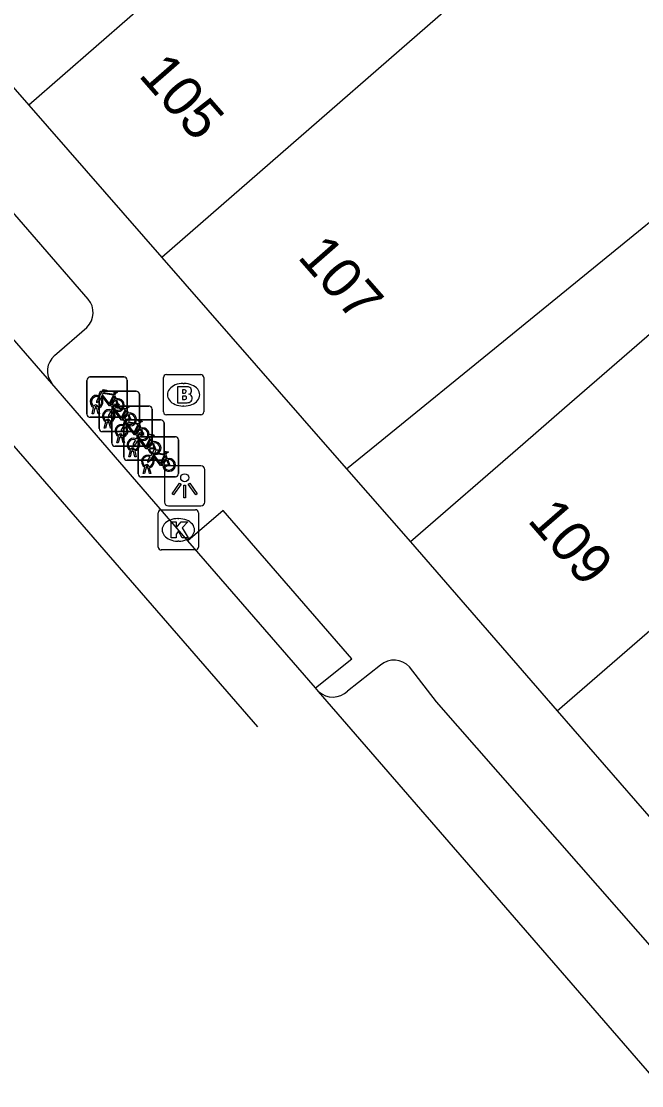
# Model space of a CAD drawing. Extents: x 162074 to 163034, y 381824 to 382557.
# Drawn here: x 162314.17 to 162329.56, y 381984.07 to 382010.51 of the extents above; entities that cross this region are included whole.
import ezdxf

# ---------------------------------------------------------------- set-up
doc = ezdxf.new("R2010")
doc.units = 0
for name, color, linetype in [('IMGEO_Brandkraan', 7, 'Continuous'), ('IMGEO_Fietsenrek', 7, 'Continuous'), ('IMGEO_Kolk', 7, 'Continuous'), ('IMGEO_Lichtpunt', 7, 'Continuous'), ('IMGEO_Pand', 7, 'Continuous'), ('IMGEO_Pand_nummerreeks', 7, 'Continuous'), ('IMGEO_Rijbaan_lokaal_gesloten', 7, 'Continuous'), ('IMGEO_Rijbaan_lokaal_open', 7, 'Continuous'), ('IMGEO_Voetpad_open', 7, 'Continuous')]:
    doc.layers.add(name, color=color, linetype=linetype)

msp = doc.modelspace()

# ---------------------------------------------------------------- linework, layer by layer
at = {"layer": 'IMGEO_Brandkraan'}
for p, q in [((162317.694, 382000.808), (162317.694, 382001.66)), ((162317.769, 382001.734), (162318.621, 382001.734)), ((162318.695, 382001.66), (162318.695, 382000.808)), ((162318.182, 382001.514), (162318.207, 382001.514)), ((162318.205, 382000.954), (162318.18, 382000.954)), ((162318.621, 382000.734), (162317.769, 382000.734))]:
    msp.add_line(p, q, dxfattribs=at)
for points in [[(162317.694, 382000.808), (162317.694, 382001.66)], [(162317.769, 382001.734), (162318.621, 382001.734)], [(162318.695, 382001.66), (162318.695, 382000.808)], [(162318.042, 382001.434), (162318.042, 382001.034), (162318.255, 382001.034)], [(162318.273, 382001.434), (162318.042, 382001.434)], [(162318.221, 382001.353), (162318.167, 382001.353), (162318.167, 382001.277)], [(162318.167, 382001.277), (162318.22, 382001.277)], [(162318.229, 382001.201), (162318.167, 382001.201), (162318.167, 382001.12)], [(162318.167, 382001.12), (162318.229, 382001.12)], [(162318.621, 382000.734), (162317.769, 382000.734)]]:
    msp.add_lwpolyline(points, dxfattribs=at)
for centre, radius, start, end in [((162317.771, 382001.658), 0.0765, 91.552, 178.448), ((162317.771, 382001.658), 0.0765, 91.552, 178.448), ((162318.619, 382001.658), 0.0765, 1.552, 88.448), ((162318.619, 382001.658), 0.0765, 1.552, 88.448), ((162318.222, 382001.315), 0.0379, 267.8285, 90.9355), ((162318.277, 382001.289), 0.145, 59.4692, 91.5367), ((162318.302, 382001.336), 0.0922, 285.5137, 58.1501), ((162318.23, 382001.16), 0.0404, 269.8759, 90.5077), ((162318.307, 382001.144), 0.105, 301.3115, 78.989), ((162318.261, 382001.285), 0.251, 268.6676, 293.5347), ((162317.771, 382000.81), 0.0765, 181.552, 268.448), ((162317.771, 382000.81), 0.0765, 181.552, 268.448), ((162318.619, 382000.81), 0.0765, 271.552, 358.448), ((162318.619, 382000.81), 0.0765, 271.552, 358.448)]:
    msp.add_arc(centre, radius, start, end, dxfattribs=at)
for centre, major_axis, ratio, start_param, end_param in [((162318.181, 382001.234), (-0.387, 0.002), 0.722429, 4.712389, 7.853982), ((162318.206, 382001.234), (-0.39, 0.002), 0.717154, 1.570796, 4.712389)]:
    msp.add_ellipse(centre, major_axis=major_axis, ratio=ratio, start_param=start_param, end_param=end_param, dxfattribs=at)
at = {"layer": 'IMGEO_Fietsenrek'}
for p, q in [((162315.871, 382001.675), (162316.712, 382001.675)), ((162316.712, 382001.675), (162315.871, 382001.675)), ((162315.796, 382000.75), (162315.796, 382001.591)), ((162315.796, 382001.591), (162315.796, 382000.75)), ((162316.796, 382001.6), (162316.796, 382000.759)), ((162316.796, 382000.759), (162316.796, 382001.6)), ((162316.099, 382000.396), (162316.099, 382001.237)), ((162316.099, 382001.237), (162316.099, 382000.396)), ((162316.174, 382001.321), (162317.015, 382001.321)), ((162317.015, 382001.321), (162316.174, 382001.321)), ((162316.483, 382001.224), (162316.519, 382001.129)), ((162317.099, 382001.246), (162317.099, 382000.405)), ((162317.099, 382000.405), (162317.099, 382001.246)), ((162315.923, 382000.759), (162315.962, 382000.919)), ((162315.992, 382000.907), (162315.957, 382000.759)), ((162316.034, 382000.931), (162316.033, 382000.935)), ((162316.075, 382000.759), (162316.041, 382000.901)), ((162316.065, 382000.942), (162316.066, 382000.935)), ((162316.073, 382000.905), (162316.108, 382000.759)), ((162316.414, 382000.029), (162316.414, 382000.87)), ((162316.414, 382000.87), (162316.414, 382000.029)), ((162316.489, 382000.954), (162317.33, 382000.954)), ((162317.33, 382000.954), (162316.489, 382000.954)), ((162316.786, 382000.87), (162316.822, 382000.775)), ((162317.414, 382000.879), (162317.414, 382000.038)), ((162317.414, 382000.038), (162317.414, 382000.879)), ((162316.721, 382000.675), (162315.88, 382000.675)), ((162315.88, 382000.675), (162316.721, 382000.675)), ((162315.957, 382000.759), (162315.923, 382000.759)), ((162316.108, 382000.759), (162316.075, 382000.759)), ((162316.226, 382000.405), (162316.265, 382000.565)), ((162316.295, 382000.553), (162316.26, 382000.405)), ((162316.337, 382000.577), (162316.336, 382000.581)), ((162316.378, 382000.405), (162316.344, 382000.547)), ((162316.368, 382000.588), (162316.369, 382000.581)), ((162316.376, 382000.551), (162316.411, 382000.405)), ((162316.785, 382000.609), (162317.626, 382000.609)), ((162317.626, 382000.609), (162316.785, 382000.609)), ((162317.024, 382000.321), (162316.183, 382000.321)), ((162316.183, 382000.321), (162317.024, 382000.321)), ((162316.26, 382000.405), (162316.226, 382000.405)), ((162316.411, 382000.405), (162316.378, 382000.405)), ((162316.71, 381999.684), (162316.71, 382000.525)), ((162316.71, 382000.525), (162316.71, 381999.684)), ((162317.101, 382000.503), (162317.137, 382000.408)), ((162317.71, 382000.534), (162317.71, 381999.693)), ((162317.71, 381999.693), (162317.71, 382000.534)), ((162316.541, 382000.038), (162316.58, 382000.198)), ((162316.575, 382000.038), (162316.541, 382000.038)), ((162316.61, 382000.186), (162316.575, 382000.038)), ((162316.652, 382000.21), (162316.651, 382000.214)), ((162316.693, 382000.038), (162316.659, 382000.18)), ((162316.683, 382000.221), (162316.684, 382000.214)), ((162316.691, 382000.184), (162316.726, 382000.038)), ((162316.726, 382000.038), (162316.693, 382000.038)), ((162317.067, 381999.267), (162317.067, 382000.108)), ((162317.067, 382000.108), (162317.067, 381999.267)), ((162317.142, 382000.192), (162317.983, 382000.192)), ((162317.983, 382000.192), (162317.142, 382000.192)), ((162317.397, 382000.158), (162317.433, 382000.063)), ((162318.067, 382000.117), (162318.067, 381999.276)), ((162318.067, 381999.276), (162318.067, 382000.117)), ((162317.339, 381999.954), (162316.498, 381999.954)), ((162316.498, 381999.954), (162317.339, 381999.954)), ((162316.837, 381999.693), (162316.876, 381999.853)), ((162316.906, 381999.841), (162316.871, 381999.693)), ((162316.948, 381999.865), (162316.947, 381999.869)), ((162316.989, 381999.693), (162316.955, 381999.835)), ((162316.979, 381999.876), (162316.98, 381999.869)), ((162316.987, 381999.839), (162317.022, 381999.693)), ((162317.635, 381999.609), (162316.794, 381999.609)), ((162316.794, 381999.609), (162317.635, 381999.609)), ((162316.871, 381999.693), (162316.837, 381999.693)), ((162317.022, 381999.693), (162316.989, 381999.693)), ((162317.754, 381999.741), (162317.79, 381999.646)), ((162317.194, 381999.276), (162317.233, 381999.436)), ((162317.228, 381999.276), (162317.194, 381999.276)), ((162317.263, 381999.424), (162317.228, 381999.276)), ((162317.305, 381999.448), (162317.304, 381999.452)), ((162317.346, 381999.276), (162317.312, 381999.418)), ((162317.336, 381999.459), (162317.337, 381999.452)), ((162317.344, 381999.422), (162317.379, 381999.276)), ((162317.379, 381999.276), (162317.346, 381999.276)), ((162317.992, 381999.192), (162317.151, 381999.192)), ((162317.151, 381999.192), (162317.992, 381999.192))]:
    msp.add_line(p, q, dxfattribs=at)
for points in [[(162316.109, 382001.201), (162316.204, 382001.365), (162316.29, 382001.351), (162316.292, 382001.342), (162316.236, 382001.331), (162316.209, 382001.286), (162316.465, 382001.245)], [(162316.13, 382001.149), (162316.078, 382001.059), (162316.038, 382001.034), (162316.039, 382001.081), (162316.094, 382001.175)], [(162316.405, 382000.957), (162316.355, 382000.957), (162316.164, 382001.208), (162316.145, 382001.176)], [(162316.452, 382001.22), (162316.195, 382001.261), (162316.178, 382001.232), (162316.345, 382001.012), (162316.452, 382001.22)], [(162316.5, 382001.122), (162316.47, 382001.199), (162316.361, 382000.981), (162316.404, 382000.981)], [(162316.434, 382000.981), (162316.554, 382000.98), (162316.51, 382001.094)], [(162316.53, 382001.101), (162316.585, 382000.956), (162316.435, 382000.956)], [(162316.465, 382001.245), (162316.49, 382001.294), (162316.484, 382001.298), (162316.461, 382001.302), (162316.449, 382001.309), (162316.448, 382001.312), (162316.45, 382001.317), (162316.545, 382001.302), (162316.547, 382001.292), (162316.537, 382001.279), (162316.525, 382001.273), (162316.511, 382001.279), (162316.483, 382001.224)], [(162316.433, 382000.795), (162316.381, 382000.705), (162316.341, 382000.68), (162316.342, 382000.727), (162316.397, 382000.821)], [(162316.412, 382000.847), (162316.507, 382001.011), (162316.593, 382000.997), (162316.595, 382000.988), (162316.539, 382000.977), (162316.512, 382000.932), (162316.768, 382000.891)], [(162316.708, 382000.603), (162316.658, 382000.603), (162316.467, 382000.854), (162316.448, 382000.822)], [(162316.755, 382000.866), (162316.498, 382000.907), (162316.481, 382000.878), (162316.648, 382000.658), (162316.755, 382000.866)], [(162316.803, 382000.768), (162316.773, 382000.845), (162316.664, 382000.627), (162316.707, 382000.627)], [(162316.768, 382000.891), (162316.793, 382000.94), (162316.787, 382000.944), (162316.764, 382000.948), (162316.752, 382000.955), (162316.751, 382000.958), (162316.753, 382000.963), (162316.848, 382000.948), (162316.85, 382000.938), (162316.84, 382000.925), (162316.828, 382000.919), (162316.814, 382000.925), (162316.786, 382000.87)], [(162316.727, 382000.48), (162316.822, 382000.644), (162316.908, 382000.63), (162316.91, 382000.621), (162316.854, 382000.61), (162316.827, 382000.565), (162317.083, 382000.524)], [(162316.737, 382000.627), (162316.857, 382000.626), (162316.813, 382000.74)], [(162316.833, 382000.747), (162316.888, 382000.602), (162316.738, 382000.602)], [(162317.083, 382000.524), (162317.108, 382000.573), (162317.102, 382000.577), (162317.079, 382000.581), (162317.067, 382000.588), (162317.066, 382000.591), (162317.068, 382000.596), (162317.163, 382000.581), (162317.165, 382000.571), (162317.155, 382000.558), (162317.143, 382000.552), (162317.129, 382000.558), (162317.101, 382000.503)], [(162316.748, 382000.428), (162316.696, 382000.338), (162316.656, 382000.313), (162316.657, 382000.36), (162316.712, 382000.454)], [(162317.023, 382000.236), (162316.973, 382000.236), (162316.782, 382000.487), (162316.763, 382000.455)], [(162317.07, 382000.499), (162316.813, 382000.54), (162316.796, 382000.511), (162316.963, 382000.291), (162317.07, 382000.499)], [(162317.118, 382000.401), (162317.088, 382000.478), (162316.979, 382000.26), (162317.022, 382000.26)], [(162317.023, 382000.135), (162317.118, 382000.299), (162317.204, 382000.285), (162317.206, 382000.276), (162317.15, 382000.265), (162317.123, 382000.22), (162317.379, 382000.179)], [(162317.052, 382000.26), (162317.172, 382000.259), (162317.128, 382000.373)], [(162317.148, 382000.38), (162317.203, 382000.235), (162317.053, 382000.235)], [(162317.044, 382000.083), (162316.992, 381999.993), (162316.952, 381999.968), (162316.953, 382000.015), (162317.008, 382000.109)], [(162317.319, 381999.891), (162317.269, 381999.891), (162317.078, 382000.142), (162317.059, 382000.11)], [(162317.366, 382000.154), (162317.109, 382000.195), (162317.092, 382000.166), (162317.259, 381999.946), (162317.366, 382000.154)], [(162317.414, 382000.056), (162317.384, 382000.133), (162317.275, 381999.915), (162317.318, 381999.915)], [(162317.348, 381999.915), (162317.468, 381999.914), (162317.424, 382000.028)], [(162317.444, 382000.035), (162317.499, 381999.89), (162317.349, 381999.89)], [(162317.379, 382000.179), (162317.404, 382000.228), (162317.398, 382000.232), (162317.375, 382000.236), (162317.363, 382000.243), (162317.362, 382000.246), (162317.364, 382000.251), (162317.459, 382000.236), (162317.461, 382000.226), (162317.451, 382000.213), (162317.439, 382000.207), (162317.425, 382000.213), (162317.397, 382000.158)], [(162317.38, 381999.718), (162317.475, 381999.882), (162317.561, 381999.868), (162317.563, 381999.859), (162317.507, 381999.848), (162317.48, 381999.803), (162317.736, 381999.762)], [(162317.723, 381999.737), (162317.466, 381999.778), (162317.449, 381999.749), (162317.616, 381999.529), (162317.723, 381999.737)], [(162317.736, 381999.762), (162317.761, 381999.811), (162317.755, 381999.815), (162317.732, 381999.819), (162317.72, 381999.826), (162317.719, 381999.829), (162317.721, 381999.834), (162317.816, 381999.819), (162317.818, 381999.809), (162317.808, 381999.796), (162317.796, 381999.79), (162317.782, 381999.796), (162317.754, 381999.741)], [(162317.401, 381999.666), (162317.349, 381999.576), (162317.309, 381999.551), (162317.31, 381999.598), (162317.365, 381999.692)], [(162317.676, 381999.474), (162317.626, 381999.474), (162317.435, 381999.725), (162317.416, 381999.693)], [(162317.771, 381999.639), (162317.741, 381999.716), (162317.632, 381999.498), (162317.675, 381999.498)], [(162317.705, 381999.498), (162317.825, 381999.497), (162317.781, 381999.611)], [(162317.801, 381999.618), (162317.856, 381999.473), (162317.706, 381999.473)]]:
    msp.add_lwpolyline(points, dxfattribs=at)
for centre, radius, start, end in [((162315.874, 382001.597), 0.0779, 92.4484, 184.2845), ((162315.874, 382001.597), 0.0779, 92.4484, 184.2845), ((162316.718, 382001.597), 0.0779, 2.4484, 94.2845), ((162316.718, 382001.597), 0.0779, 2.4484, 94.2845), ((162316.036, 382001.06), 0.159, 62.6766, 242.1369), ((162316.036, 382001.06), 0.129, 63.3192, 238.903), ((162316.036, 382001.06), 0.129, 283.6043, 43.4302), ((162316.036, 382001.06), 0.159, 283.5766, 46.6042), ((162316.177, 382001.243), 0.0779, 92.4484, 184.2845), ((162316.177, 382001.243), 0.0779, 92.4484, 184.2845), ((162316.563, 382000.976), 0.159, 113.3408, 178.3217), ((162316.563, 382000.976), 0.159, 187.0065, 105.7708), ((162316.563, 382000.976), 0.129, 113.923, 177.9556), ((162316.563, 382000.976), 0.129, 188.6715, 104.5883), ((162317.021, 382001.243), 0.0779, 2.4484, 94.2845), ((162317.021, 382001.243), 0.0779, 2.4484, 94.2845), ((162316.016, 382000.931), 0.0499, 12.8025, 158.6934), ((162316.036, 382001.06), 0.159, 253.9967, 271.7867), ((162316.016, 382000.931), 0.0174, 12.8025, 163.4502), ((162316.036, 382001.06), 0.129, 253.415, 269.0204), ((162316.339, 382000.706), 0.159, 62.6766, 242.1369), ((162316.339, 382000.706), 0.129, 63.3192, 238.903), ((162316.339, 382000.706), 0.159, 283.5766, 46.6042), ((162316.492, 382000.876), 0.0779, 92.4484, 184.2845), ((162316.492, 382000.876), 0.0779, 92.4484, 184.2845), ((162317.336, 382000.876), 0.0779, 2.4484, 94.2845), ((162317.336, 382000.876), 0.0779, 2.4484, 94.2845), ((162315.874, 382000.753), 0.0779, 182.4484, 274.2845), ((162315.874, 382000.753), 0.0779, 182.4484, 274.2845), ((162316.319, 382000.577), 0.0499, 12.8025, 158.6934), ((162316.339, 382000.706), 0.159, 253.9967, 271.7867), ((162316.319, 382000.577), 0.0174, 12.8025, 163.4502), ((162316.339, 382000.706), 0.129, 253.415, 269.0204), ((162316.339, 382000.706), 0.129, 283.6043, 43.4302), ((162316.866, 382000.622), 0.159, 113.3408, 178.3217), ((162316.866, 382000.622), 0.159, 187.0065, 105.7708), ((162316.788, 382000.531), 0.0779, 92.4484, 184.2845), ((162316.788, 382000.531), 0.0779, 92.4484, 184.2845), ((162316.718, 382000.753), 0.0779, 272.4484, 4.2845), ((162316.718, 382000.753), 0.0779, 272.4484, 4.2845), ((162316.866, 382000.622), 0.129, 113.923, 177.9556), ((162316.866, 382000.622), 0.129, 188.6715, 104.5883), ((162317.632, 382000.531), 0.0779, 2.4484, 94.2845), ((162317.632, 382000.531), 0.0779, 2.4484, 94.2845), ((162316.177, 382000.399), 0.0779, 182.4484, 274.2845), ((162316.177, 382000.399), 0.0779, 182.4484, 274.2845), ((162316.654, 382000.339), 0.159, 62.6766, 242.1369), ((162316.654, 382000.339), 0.129, 63.3192, 238.903), ((162316.654, 382000.339), 0.129, 283.6043, 43.4302), ((162316.654, 382000.339), 0.159, 283.5766, 46.6042), ((162317.181, 382000.255), 0.159, 113.3408, 178.3217), ((162317.181, 382000.255), 0.159, 187.0065, 105.7708), ((162317.021, 382000.399), 0.0779, 272.4484, 4.2845), ((162317.021, 382000.399), 0.0779, 272.4484, 4.2845), ((162317.181, 382000.255), 0.129, 113.923, 177.9556), ((162317.181, 382000.255), 0.129, 188.6715, 104.5883), ((162316.492, 382000.032), 0.0779, 182.4484, 274.2845), ((162316.492, 382000.032), 0.0779, 182.4484, 274.2845), ((162316.634, 382000.21), 0.0499, 12.8025, 158.6934), ((162316.654, 382000.339), 0.159, 253.9967, 271.7867), ((162316.634, 382000.21), 0.0174, 12.8025, 163.4502), ((162316.654, 382000.339), 0.129, 253.415, 269.0204), ((162316.95, 381999.994), 0.159, 62.6766, 242.1369), ((162316.95, 381999.994), 0.129, 63.3192, 238.903), ((162316.95, 381999.994), 0.129, 283.6043, 43.4302), ((162316.95, 381999.994), 0.159, 283.5766, 46.6042), ((162317.145, 382000.114), 0.0779, 92.4484, 184.2845), ((162317.145, 382000.114), 0.0779, 92.4484, 184.2845), ((162317.477, 381999.91), 0.159, 113.3408, 178.3217), ((162317.477, 381999.91), 0.159, 187.0065, 105.7708), ((162317.336, 382000.032), 0.0779, 272.4484, 4.2845), ((162317.336, 382000.032), 0.0779, 272.4484, 4.2845), ((162317.477, 381999.91), 0.129, 113.923, 177.9556), ((162317.477, 381999.91), 0.129, 188.6715, 104.5883), ((162317.989, 382000.114), 0.0779, 2.4484, 94.2845), ((162317.989, 382000.114), 0.0779, 2.4484, 94.2845), ((162316.93, 381999.865), 0.0499, 12.8025, 158.6934), ((162316.95, 381999.994), 0.159, 253.9967, 271.7867), ((162316.93, 381999.865), 0.0174, 12.8025, 163.4502), ((162316.95, 381999.994), 0.129, 253.415, 269.0204), ((162316.788, 381999.687), 0.0779, 182.4484, 274.2845), ((162316.788, 381999.687), 0.0779, 182.4484, 274.2845), ((162317.307, 381999.577), 0.159, 62.6766, 242.1369), ((162317.307, 381999.577), 0.129, 63.3192, 238.903), ((162317.287, 381999.448), 0.0499, 12.8025, 158.6934), ((162317.307, 381999.577), 0.129, 283.6043, 43.4302), ((162317.307, 381999.577), 0.159, 283.5766, 46.6042), ((162317.632, 381999.687), 0.0779, 272.4484, 4.2845), ((162317.632, 381999.687), 0.0779, 272.4484, 4.2845), ((162317.834, 381999.493), 0.159, 113.3408, 178.3217), ((162317.834, 381999.493), 0.159, 187.0065, 105.7708), ((162317.834, 381999.493), 0.129, 113.923, 177.9556), ((162317.834, 381999.493), 0.129, 188.6715, 104.5883), ((162317.145, 381999.27), 0.0779, 182.4484, 274.2845), ((162317.145, 381999.27), 0.0779, 182.4484, 274.2845), ((162317.307, 381999.577), 0.159, 253.9967, 271.7867), ((162317.287, 381999.448), 0.0174, 12.8025, 163.4502), ((162317.307, 381999.577), 0.129, 253.415, 269.0204), ((162317.989, 381999.27), 0.0779, 272.4484, 4.2845), ((162317.989, 381999.27), 0.0779, 272.4484, 4.2845)]:
    msp.add_arc(centre, radius, start, end, dxfattribs=at)
at = {"layer": 'IMGEO_Kolk'}
for p, q in [((162317.564, 381997.452), (162317.564, 381998.304)), ((162317.639, 381998.378), (162318.491, 381998.378)), ((162318.565, 381998.304), (162318.565, 381997.452)), ((162318.052, 381998.158), (162318.077, 381998.158)), ((162318.491, 381997.378), (162317.639, 381997.378)), ((162318.075, 381997.598), (162318.05, 381997.598))]:
    msp.add_line(p, q, dxfattribs=at)
for points in [[(162317.564, 381997.452), (162317.564, 381998.304)], [(162317.639, 381998.378), (162318.491, 381998.378)], [(162318.565, 381998.304), (162318.565, 381997.452)], [(162317.885, 381998.078), (162318.008, 381998.078), (162318.008, 381997.927), (162318.138, 381998.078), (162318.302, 381998.078), (162318.156, 381997.927), (162318.309, 381997.678), (162318.157, 381997.678), (162318.072, 381997.842), (162318.008, 381997.775), (162318.008, 381997.678), (162317.885, 381997.678), (162317.885, 381998.078)], [(162318.491, 381997.378), (162317.639, 381997.378)]]:
    msp.add_lwpolyline(points, dxfattribs=at)
for centre, start, end in [((162317.641, 381998.302), 91.552, 178.448), ((162317.641, 381998.302), 91.552, 178.448), ((162318.489, 381998.302), 1.552, 88.448), ((162318.489, 381998.302), 1.552, 88.448), ((162317.641, 381997.454), 181.552, 268.448), ((162317.641, 381997.454), 181.552, 268.448), ((162318.489, 381997.454), 271.552, 358.448), ((162318.489, 381997.454), 271.552, 358.448)]:
    msp.add_arc(centre, 0.0765, start, end, dxfattribs=at)
for centre, major_axis, ratio, start_param, end_param in [((162318.051, 381997.878), (-0.387, 0.002), 0.722429, 4.712389, 7.853982), ((162318.076, 381997.878), (-0.39, 0.002), 0.717154, 1.570796, 4.712389)]:
    msp.add_ellipse(centre, major_axis=major_axis, ratio=ratio, start_param=start_param, end_param=end_param, dxfattribs=at)
at = {"layer": 'IMGEO_Lichtpunt'}
for p, q in [((162317.723, 381999.376), (162317.723, 381998.569)), ((162317.723, 381999.376), (162317.723, 381998.569)), ((162318.625, 381999.471), (162317.817, 381999.471)), ((162318.625, 381999.471), (162317.817, 381999.471)), ((162318.719, 381998.569), (162318.719, 381999.376)), ((162318.719, 381998.569), (162318.719, 381999.376)), ((162317.817, 381998.475), (162318.625, 381998.475)), ((162317.817, 381998.475), (162318.625, 381998.475))]:
    msp.add_line(p, q, dxfattribs=at)
for points in [[(162318.097, 381999.04), (162318.136, 381999.012), (162317.948, 381998.75), (162317.91, 381998.777), (162318.097, 381999.04)], [(162318.199, 381998.992), (162318.246, 381998.992), (162318.246, 381998.67), (162318.199, 381998.67), (162318.199, 381998.992)], [(162318.309, 381999.012), (162318.347, 381999.039), (162318.534, 381998.777), (162318.495, 381998.749), (162318.309, 381999.012)]]:
    msp.add_lwpolyline(points, dxfattribs=at)
msp.add_circle((162318.222, 381999.174), 0.0994, dxfattribs=at)
for centre, start, end in [((162317.817, 381999.376), 90, 180), ((162317.817, 381999.376), 90, 180), ((162318.625, 381999.376), 0, 90), ((162318.625, 381999.376), 0, 90), ((162317.817, 381998.569), 180, 270), ((162317.817, 381998.569), 180, 270), ((162318.625, 381998.569), 270, 0), ((162318.625, 381998.569), 270, 360)]:
    msp.add_arc(centre, 0.0946, start, end, dxfattribs=at)
at = {"layer": 'IMGEO_Pand'}
for points in [[(162322.239, 381999.395), (162322.981, 382000), (162326.13, 382002.566), (162333.242, 382008.36), (162335.119, 382009.976), (162339.928, 382014.736), (162340.698, 382016.995), (162338.175, 382019.878), (162333.823, 382025.44)], [(162309.002, 382014.551), (162314.351, 382008.426)], [(162321.035, 382014.266), (162314.351, 382008.426)], [(162327.189, 382012.966), (162317.658, 382004.641)], [(162314.351, 382008.426), (162317.658, 382004.641)], [(162317.658, 382004.641), (162321.711, 382000), (162322.239, 381999.395)], [(162330.615, 382003.474), (162327.649, 382000.897), (162326.615, 382000), (162323.824, 381997.579)], [(162327.47, 381993.382), (162335.09, 382000.001), (162337.264, 382001.889)], [(162323.824, 381997.579), (162327.47, 381993.382)], [(162327.47, 381993.382), (162330.964, 381989.359)]]:
    msp.add_lwpolyline(points, dxfattribs=at)
at = {"layer": 'IMGEO_Rijbaan_lokaal_gesloten'}
for points in [[(162278.959, 382042.995), (162278.707, 382042.779), (162277.631, 382041.861), (162320.032, 381992.987)], [(162314.924, 382001.511), (162278.959, 382042.995)], [(162318.3, 381997.607), (162314.924, 382001.511)], [(162321.47, 381993.951), (162318.3, 381997.607)], [(162321.544, 381993.865), (162321.47, 381993.951)], [(162330.031, 381984.072), (162321.544, 381993.865)]]:
    msp.add_lwpolyline(points, dxfattribs=at)
at = {"layer": 'IMGEO_Rijbaan_lokaal_open'}
msp.add_lwpolyline([(162322.239, 381999.395), (162323.824, 381997.579)], dxfattribs=at)
at = {"layer": 'IMGEO_Voetpad_open'}
for points in [[(162315.828, 382003.61), (162282.397, 382042.237)], [(162314.99, 382002.211), (162315.796, 382002.907)], [(162321.47, 381993.951), (162322.368, 381994.676), (162319.181, 381998.356), (162318.3, 381997.607)], [(162323.082, 381994.52), (162322.265, 381993.874)], [(162331.009, 381986.143), (162324.469, 381993.604), (162323.8, 381994.473)]]:
    msp.add_lwpolyline(points, dxfattribs=at)
for centre, radius, start, end in [((162315.426, 382003.276), 0.523, 315.0855, 39.702), ((162315.336, 382001.825), 0.518, 131.858, 217.3695), ((162323.417, 381994.133), 0.512, 41.5767, 130.9329), ((162321.9, 381994.251), 0.525, 227.3053, 314.1251)]:
    msp.add_arc(centre, radius, start, end, dxfattribs=at)

# ---------------------------------------------------------------- texts
at = {"layer": 'IMGEO_Pand_nummerreeks'}
for s, rotation, p in [('105', 311.1441, (162317.054, 382009.161)), ('107', 311.1439, (162320.999, 382004.646)), ('109', 310.9795, (162326.705, 381998.105))]:
    msp.add_text(s, height=1, rotation=rotation, dxfattribs=at).set_placement(p)

doc.saveas('drawing.dxf')
